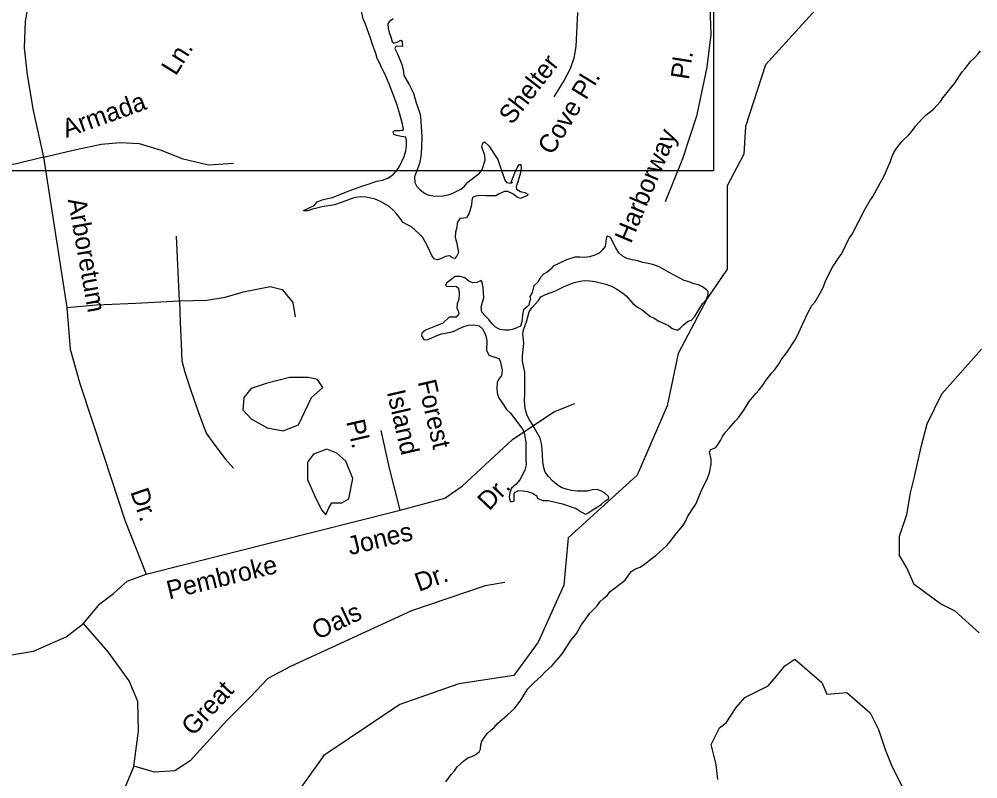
# Model space of a CAD drawing. Extents: x 1945482 to 2853149, y 66427 to 1015778.
# Drawn here: x 2360791 to 2364191, y 176996 to 179688 of the extents above; entities that cross this region are included whole.
import ezdxf

# ---------------------------------------------------------------- set-up
doc = ezdxf.new("R2010")
doc.units = 0
for name, color, linetype in [('Old_Level_10', 7, 'Continuous'), ('Old_Level_3', 7, 'Continuous'), ('Old_Level_35', 7, 'Continuous'), ('Old_Level_48', 7, 'Continuous'), ('Old_Level_49', 7, 'Continuous'), ('Old_Level_60', 7, 'Continuous'), ('Old_Level_61', 7, 'Continuous')]:
    doc.layers.add(name, color=color, linetype=linetype)

msp = doc.modelspace()

# ---------------------------------------------------------------- linework, layer by layer
at = {"layer": 'Old_Level_3'}
msp.add_lwpolyline([(2363253.5, 179150.6), (2356417, 179150.6), (2356417, 182069.2), (2363253.5, 182069.2), (2363253.5, 179150.6)], dxfattribs=at)
at = {"layer": 'Old_Level_35'}
msp.add_line((2361359.9, 178689.5), (2361349.1, 178918.9), dxfattribs=at)
for points in [[(2360951.3, 180011.5), (2360907.9, 179942.2), (2360854.4, 179839.4), (2360826.9, 179760.5), (2360812.7, 179680.7), (2360809.4, 179587.2), (2360819.4, 179491.2), (2360840.3, 179364.6), (2360877.2, 179199.5)], [(2363239.9, 179766.2), (2363244.6, 179633.6), (2363230.2, 179518), (2363194, 179344.6), (2363143.5, 179192.9), (2363082.1, 179041.1)], [(2362772, 179711.7), (2362765.5, 179591.7), (2362758.1, 179549.8), (2362745, 179511.7), (2362724.6, 179471.6), (2362687.7, 179413.2)], [(2360877.2, 179199.5), (2360781.3, 179175.4), (2360726.3, 179166.3), (2360673.6, 179161.7), (2360625.5, 179164), (2360566, 179184.6), (2360517.9, 179209.8), (2360435.5, 179251), (2360364.5, 179278.5), (2360270.6, 179299.2), (2360197.3, 179308.3), (2360142.3, 179308.3), (2360046.1, 179296.9), (2359867.5, 179260.2), (2359716.3, 179223.6), (2359501, 179173.1)], [(2360877.2, 179199.5), (2360993.1, 179226.5), (2361082.1, 179245.4), (2361149.6, 179250.8), (2361217, 179248.1), (2361295.2, 179223.8), (2361368, 179194.1), (2361462.4, 179172.5), (2361551.4, 179177.9)], [(2360877.2, 179199.5), (2360960.8, 178666.6)], [(2361359.9, 178689.5), (2361457, 178692.2), (2361521.8, 178703), (2361586.5, 178721.9), (2361680.9, 178740.8), (2361724, 178730), (2361761.8, 178684.2), (2361769.9, 178632.9)], [(2360960.8, 178666.6), (2361066, 178676.1), (2361203.5, 178681.5), (2361359.9, 178689.5)], [(2361359.9, 178689.5), (2361362.6, 178612.6), (2361365.3, 178537.1), (2361368, 178477.7), (2361378.8, 178437.3), (2361400.4, 178372.5), (2361427.4, 178294.3), (2361454.3, 178221.4), (2361481.3, 178183.6), (2361521.8, 178129.7), (2361551.4, 178097.3)], [(2360960.8, 178666.6), (2360971.6, 178518.2), (2361006.6, 178396.8), (2361092.9, 178136.4), (2361165.8, 177912.5), (2361241.3, 177720.9)], [(2361241.3, 177720.9), (2362142.1, 177947.5), (2362301.2, 177990.7), (2362363.2, 178033.9), (2362541.2, 178198.5), (2362686.9, 178297), (2362762.4, 178326.6)], [(2362142.1, 177947.5), (2362104.3, 178097.3), (2362074.6, 178230.9)], [(2360223.6, 177760.9), (2360256.2, 177740.1), (2360362.7, 177657.8), (2360469.2, 177560.9), (2360556.3, 177497.9), (2360631.7, 177448.4), (2360728.8, 177429.5), (2360842.1, 177448.4), (2360958.1, 177499.6), (2361019.6, 177546.3), (2361076.8, 177615.7), (2361126.1, 177652.9), (2361174.5, 177696.5), (2361241.3, 177720.9)], [(2362514.2, 177691.2), (2362444.1, 177680.4), (2362182.5, 177591.4), (2361753.7, 177394.4), (2361672.8, 177351.2), (2361610.4, 177285.3), (2361527.7, 177202.5), (2361397.7, 177059.8), (2361343.8, 177024.7), (2361270.9, 177019.4), (2361198.1, 177040.9)], [(2361198.1, 177040.9), (2361214.3, 177165.1), (2361211.6, 177270.3), (2361181.9, 177343.1), (2361106.4, 177445.7), (2361019.6, 177546.3)], [(2361198.1, 177040.9), (2361160.4, 176949.2), (2361128, 176819.7), (2361130.7, 176749.5), (2361206.2, 176617.3), (2361246.7, 176541.8), (2361254.8, 176498.6), (2361254.8, 176460.8), (2361203.5, 176307), (2361152.3, 176212.6), (2361101, 176169.4), (2361012, 176120.8), (2360844.4, 175984.4), (2360746.4, 175865.5), (2360643, 175704.2), (2360527.3, 175567.7), (2360428.1, 175501.5), (2360266.9, 175435.3), (2360147, 175341), (2359985.8, 175208.6), (2359944.4, 175154.9), (2359841.1, 175055.6), (2359701.5, 174922.3)]]:
    msp.add_lwpolyline(points, dxfattribs=at)
at = {"layer": 'Old_Level_48'}
msp.add_lwpolyline([(2363701.1, 179816.4), (2363438.1, 179526.7), (2363367.2, 179307.9), (2363361.3, 179210.3), (2363302.2, 179098), (2363302.2, 178802.3), (2363231.3, 178698.8), (2363127.9, 178503.7), (2363089.5, 178317.4), (2362983.1, 178072), (2362737.8, 177850.3), (2362723, 177681.8), (2362631.4, 177480.7), (2362545.7, 177362.5), (2362350.7, 177332.9), (2362140.9, 177259), (2361872, 177078.6), (2361558.8, 176641.1), (2361360.8, 176111.9)], dxfattribs=at)
at = {"layer": 'Old_Level_49'}
msp.add_lwpolyline([(2363701.1, 179816.4), (2363438.1, 179526.7), (2363367.2, 179307.9), (2363361.3, 179210.3), (2363302.2, 179098), (2363302.2, 178802.3), (2363231.3, 178698.8), (2363127.9, 178503.7), (2363089.5, 178317.4), (2362983.1, 178072), (2362737.8, 177850.3), (2362723, 177681.8), (2362631.4, 177480.7), (2362545.7, 177362.5), (2362350.7, 177332.9), (2362140.9, 177259), (2361872, 177078.6), (2361558.8, 176641.1), (2361360.8, 176111.9)], dxfattribs=at)
at = {"layer": 'Old_Level_60'}
for points in [[(2362141.3, 179351.7), (2362130.8, 179387.1), (2362104.6, 179455.6), (2362087.8, 179494.6), (2362078.8, 179511.7), (2362070.8, 179530.7), (2362060.6, 179548.6), (2362055.6, 179566), (2362042.6, 179602), (2362037.6, 179621.2), (2362020.1, 179670.5), (2362011.8, 179689.5), (2362006.1, 179710.8), (2362002.1, 179729.2), (2361997.3, 179744)], [(2362117.6, 179689), (2362103.1, 179679.1), (2362099.3, 179672.3), (2362100.1, 179656.4), (2362103.1, 179640.8), (2362108.8, 179625.9), (2362114.3, 179608.3), (2362118.6, 179603.6), (2362134.6, 179608.5), (2362145.3, 179613.3), (2362149.1, 179607.4), (2362150.8, 179591), (2362133.6, 179593.1), (2362127.6, 179591.4), (2362124.1, 179584), (2362133.1, 179564.8), (2362148.1, 179527.1), (2362153.1, 179509.4), (2362155.6, 179488.2), (2362174.1, 179456.7), (2362190.1, 179426.2), (2362199.8, 179391.3), (2362211.6, 179358.3), (2362214.1, 179343.3), (2362218.6, 179290), (2362219.1, 179269.6), (2362218.3, 179233.8), (2362217.1, 179213.5), (2362214.6, 179195), (2362211.1, 179177.1), (2362193.1, 179129.2), (2362194.6, 179109.1), (2362202.1, 179095.7), (2362213.1, 179082.8), (2362228.3, 179071.2), (2362240.6, 179065.6), (2362258.1, 179062.5), (2362276.1, 179061.1), (2362294.6, 179061.6), (2362312.3, 179065.5), (2362326.6, 179070.9), (2362357.1, 179086.3), (2362370.1, 179096.8), (2362382.8, 179110), (2362423.3, 179142.4), (2362432.8, 179155.5), (2362443.6, 179188.4), (2362442.6, 179205.1), (2362431.8, 179236.2), (2362436.1, 179250.4), (2362442.1, 179253.4), (2362456.6, 179238.8), (2362488.6, 179190.9), (2362495.3, 179173.5), (2362513.1, 179117.7), (2362519.8, 179109.9), (2362534.6, 179106.7), (2362541.6, 179110.2)], [(2363245, 178111.6), (2363245.5, 178129.2), (2363239.5, 178154.5), (2363244.7, 178162.9), (2363261.5, 178170.7), (2363270.2, 178181.6), (2363278.2, 178194.4), (2363285.2, 178208.9), (2363296.2, 178224.2), (2363309.7, 178238.8), (2363331.5, 178265.1), (2363343.7, 178277.7), (2363361.5, 178302.8), (2363380.5, 178332.8), (2363403.5, 178361), (2363416, 178374.8), (2363428.5, 178390.9), (2363439.2, 178407.6), (2363460.7, 178434.4), (2363473, 178447.9), (2363484.2, 178463.9), (2363493.2, 178480.4), (2363513.5, 178506.6), (2363543.2, 178551.3), (2363551, 178564.3), (2363587.5, 178644.9), (2363602.7, 178673), (2363614.2, 178686.6), (2363638, 178728.3), (2363645.2, 178743.4), (2363651.5, 178759.7), (2363659.7, 178777.5), (2363677.2, 178812.1), (2363686.5, 178825), (2363695.7, 178840.2), (2363706.7, 178853.8), (2363714, 178867.5), (2363727.5, 178897.6), (2363736.2, 178913), (2363745, 178926.2), (2363791, 179013.9), (2363808.7, 179044.8), (2363819, 179059.8), (2363858.7, 179133.5), (2363880.5, 179181.5), (2363886.5, 179198.8), (2363893.5, 179215.2), (2363901.7, 179228.5), (2363922, 179254.3), (2363946.5, 179278.5), (2363959.5, 179293.7), (2363970.7, 179309.2), (2363995, 179336), (2364008, 179349.7), (2364021.7, 179359.4), (2364035, 179371), (2364058.5, 179396), (2364067.7, 179409.1), (2364108.5, 179460.6), (2364135.2, 179501.6), (2364146, 179513.4), (2364166.2, 179538.9), (2364179.5, 179550.9), (2364191.2, 179564.3), (2364201.2, 179576)], [(2362150.8, 179315.9), (2362141.3, 179351.7)], [(2362534.6, 179106.7), (2362548.8, 179143.2), (2362557.3, 179161), (2362564.3, 179172.9), (2362570.1, 179172.6), (2362572.1, 179160.3), (2362569.6, 179143.9), (2362560.3, 179111.3), (2362554.1, 179095.4), (2362555.1, 179086), (2362569.6, 179077.8), (2362584.6, 179074.4), (2362594.8, 179067.9), (2362593.6, 179063.4), (2362569.6, 179052.5), (2362557.6, 179057.8), (2362541.6, 179068.9), (2362524.1, 179078), (2362512.6, 179077.4), (2362494.1, 179068.9), (2362482.1, 179062.1), (2362445.8, 179062.1), (2362428.3, 179063.5), (2362409.6, 179061.5), (2362399.1, 179056.1), (2362396.1, 179046.1), (2362395.1, 179029.3), (2362390.3, 179012.6), (2362385.8, 178998), (2362377.8, 178984.5), (2362367.8, 178982.7), (2362353.6, 178982), (2362345.1, 178966.7), (2362343.8, 178950.3), (2362339.1, 178932.9), (2362337.3, 178915.4), (2362341.8, 178897.4), (2362348.8, 178861.7), (2362342.8, 178846.6), (2362335.8, 178839.9), (2362327.6, 178842.2), (2362317.8, 178849.9), (2362303.6, 178847.3), (2362289.6, 178840), (2362274.3, 178835.2), (2362264.8, 178837.3), (2362254.6, 178850.3), (2362239.1, 178883.2), (2362222.6, 178914.6), (2362210.3, 178926.9), (2362182.6, 178952.6), (2362165.6, 178960), (2362153.1, 178968.1), (2362140.6, 178985.2), (2362130.6, 178997.2), (2362117.1, 179011.4), (2362103.3, 179023.8), (2362073.3, 179042.4), (2362054.1, 179050.2), (2362022.3, 179057.5), (2362003.1, 179058.8), (2361983.1, 179055.8), (2361964.6, 179050.2), (2361950.3, 179044.1), (2361909.1, 179030.7), (2361865.8, 179022.9), (2361847.1, 179018.7), (2361832.1, 179015.3), (2361815.3, 179009.5), (2361800.6, 179008.7), (2361799.6, 179010.3), (2361819.6, 179019.2), (2361837.1, 179028.4), (2361848.6, 179040.6), (2361865.6, 179048), (2361885.1, 179053.1), (2361902.3, 179056.6), (2361957.6, 179078.5), (2362009.6, 179097.3), (2362025.6, 179101.9), (2362060.3, 179113.9), (2362079.8, 179117.9), (2362100.6, 179126.4), (2362119.1, 179138.9), (2362133.1, 179156), (2362141.3, 179168.6), (2362157.1, 179201.5), (2362162.6, 179221.5), (2362164.6, 179240.6), (2362165.3, 179257.4), (2362162.1, 179269.5), (2362145.8, 179271.9), (2362130.1, 179275.4), (2362119.6, 179278.9), (2362118.1, 179289.4), (2362122.3, 179293.1), (2362139.6, 179293.4), (2362152.1, 179295), (2362154.6, 179298.8), (2362150.8, 179315.9)], [(2362854.7, 178017.1), (2362840.9, 178021), (2362823.7, 178020.2), (2362805.7, 178015.9), (2362769.9, 178015.9), (2362749.9, 178018.1), (2362731.7, 178022.1), (2362713.9, 178028.1), (2362698.4, 178039), (2362682.7, 178052.6), (2362668.7, 178067.1), (2362656.9, 178083.2), (2362652.4, 178098.2), (2362648.4, 178120.1), (2362646.4, 178167.2), (2362644.2, 178184.3), (2362639.4, 178203.5), (2362612.4, 178252.2), (2362601.4, 178267.9), (2362593.4, 178284), (2362586.9, 178304), (2362584.7, 178319.4), (2362583.9, 178338.7), (2362584.7, 178357.4), (2362584.9, 178437.6), (2362576.4, 178475.8), (2362576.9, 178492.6), (2362580.9, 178540.7), (2362577.2, 178571.4), (2362579.7, 178586.9), (2362590.9, 178615.6), (2362600.4, 178650.8), (2362609.4, 178664.9), (2362632.7, 178691.2), (2362641.2, 178703.6), (2362657.9, 178712.1), (2362691.4, 178724.5), (2362721.4, 178739.3), (2362755.7, 178753.4), (2362774.9, 178758.6), (2362795.4, 178761.5), (2362814.9, 178760.8), (2362833.9, 178757.9), (2362853.4, 178753.7), (2362872.4, 178748.9), (2362892.2, 178741.9), (2362911.4, 178731), (2362930.9, 178717.8), (2362944.4, 178707.1), (2362967.4, 178680.5), (2362983.7, 178667.6), (2363000.2, 178657.8), (2363013.4, 178648), (2363028.2, 178635.2), (2363043.2, 178628.9), (2363059.9, 178618.4), (2363073.4, 178611.6), (2363093.7, 178602.6), (2363107.2, 178592.2), (2363125.9, 178585.7), (2363135.9, 178593.2), (2363148.4, 178606.4), (2363163.9, 178618.3), (2363175.7, 178621.2), (2363186.9, 178633.1), (2363214.4, 178679.6), (2363227.9, 178693.7), (2363234.9, 178711.1), (2363234.9, 178723.2), (2363229.4, 178729.2), (2363214.4, 178739.6), (2363200.2, 178746.2), (2363184.2, 178750.5), (2363167.7, 178757.1), (2363149.2, 178762.5), (2363098.4, 178789.2), (2363061.2, 178810.8), (2363042.7, 178817.2), (2363023.2, 178822.5), (2363003.4, 178826.3), (2362984.9, 178831.3), (2362964.9, 178835), (2362946.2, 178839.9), (2362930.4, 178849.6), (2362917.9, 178859.6), (2362907.4, 178877.7), (2362888.4, 178914), (2362878.4, 178919.7), (2362873.7, 178916.1), (2362872.4, 178901.6), (2362869.2, 178882.4), (2362859.4, 178869.4), (2362847.7, 178858.5), (2362832.7, 178851.8), (2362814.4, 178845.5), (2362795.2, 178843.1), (2362779.7, 178844.8), (2362762.4, 178844.2), (2362732.7, 178835.1), (2362684.9, 178812.3)], [(2362684.9, 178812.3), (2362677.9, 178802.9)], [(2362432.4, 178650.2), (2362429.7, 178668), (2362434.2, 178685.6), (2362439.2, 178701.1), (2362436.9, 178736.2), (2362433.2, 178756.7), (2362429.9, 178762.1), (2362414.4, 178754.7), (2362399.7, 178753.2), (2362385.9, 178760.2), (2362371.7, 178771.6), (2362355.2, 178776.6), (2362337.4, 178776.2), (2362307.9, 178754.2), (2362302.7, 178745.5), (2362307.9, 178741.3), (2362326.9, 178742), (2362342.4, 178741.3), (2362348.9, 178734.3), (2362351.4, 178714.4), (2362350.4, 178696.2), (2362345.2, 178679.5), (2362343.9, 178664.3), (2362348.2, 178653.8), (2362350.2, 178643.9), (2362341.2, 178632.5), (2362315.7, 178631.9), (2362293.4, 178610.4), (2362261.9, 178597.3), (2362232.4, 178586.3), (2362219.7, 178575.8), (2362217.9, 178566), (2362226.9, 178553.4), (2362236.9, 178552), (2362252.9, 178557.3), (2362270.4, 178565.9), (2362288.9, 178573), (2362321.7, 178579.2), (2362336.2, 178583.2), (2362349.9, 178590.7), (2362368.4, 178598.9), (2362384.9, 178603.3), (2362404.2, 178604.8), (2362423.2, 178600.8), (2362434.4, 178591.2), (2362441.2, 178577.6), (2362447.2, 178562), (2362449.4, 178546.5), (2362448.2, 178514.7), (2362456.9, 178497.7), (2362492.7, 178485.5), (2362496.9, 178477.6), (2362503.9, 178443.8), (2362501.9, 178424.9), (2362491.7, 178411.6), (2362486.9, 178400.1), (2362485.9, 178381.3), (2362486.7, 178363.7), (2362491.4, 178347.7), (2362510.2, 178320.7), (2362519.4, 178305.1), (2362534.2, 178291.4), (2362577.2, 178233.5), (2362583.9, 178216.9), (2362585.4, 178201.7), (2362587.9, 178190.4), (2362588.4, 178126.8), (2362589.7, 178108.4), (2362584.9, 178090.2), (2362567.4, 178055.5), (2362553.2, 178039.3), (2362537.9, 178026.5), (2362531.2, 178010.3), (2362528.7, 177994.6), (2362532.9, 177978.7), (2362540.4, 177978.4), (2362546.4, 177981.1), (2362546.4, 178008.4), (2362550.7, 178012.4), (2362562.7, 178017.6), (2362578.7, 178016.4), (2362594.4, 178013.8), (2362611.7, 178008.4), (2362627.2, 177999), (2362628.2, 177991), (2362630.7, 177988.9), (2362648.4, 177982.7), (2362667.4, 177982.2), (2362717.7, 177970.1), (2362766.7, 177953.4), (2362784.7, 177941.7), (2362799.4, 177934.3), (2362806.2, 177936), (2362819.4, 177945.2), (2362855.2, 177967.6), (2362867.9, 177979.4), (2362882.4, 177989.1), (2362881.9, 177996.9), (2362867.4, 178008.9), (2362854.7, 178017.1)], [(2362677.9, 178802.9), (2362663.9, 178791.3), (2362650.4, 178784), (2362640.2, 178772.4), (2362630.9, 178755.8), (2362616.4, 178743.7), (2362610.4, 178719), (2362602.9, 178704.8), (2362604.4, 178694.5), (2362601.2, 178687.7), (2362598.4, 178674.8), (2362594.4, 178669.3), (2362580.4, 178657.8), (2362577.7, 178648.4), (2362573.4, 178615.2), (2362569.4, 178600), (2362559.2, 178595.1), (2362543.9, 178590.1), (2362529.4, 178585.9), (2362514.2, 178586), (2362495.4, 178587.9), (2362480.7, 178596.8), (2362465.9, 178611), (2362456.9, 178623.3), (2362443.4, 178636.9), (2362432.4, 178650.2)], [(2361728, 178228.8), (2361781.7, 178250.3), (2361828.2, 178347), (2361867.6, 178382.8), (2361849.7, 178411.5), (2361817.5, 178418.7), (2361749.5, 178418.7), (2361667.1, 178397.2)], [(2361667.1, 178397.2), (2361613.5, 178379.3), (2361588.4, 178347), (2361584.8, 178304), (2361613.5, 178271.8), (2361670.7, 178239.5), (2361728, 178228.8)], [(2361881.9, 178164.3), (2361835.4, 178146.4), (2361813.9, 178117.7), (2361813.9, 178056.8), (2361839, 177999.5), (2361864, 177949.3), (2361878.3, 177931.4), (2361889.1, 177956.5), (2361899.8, 177974.4), (2361935.6, 177974.4), (2361960.7, 177988.7)], [(2361960.7, 177988.7), (2361975, 178060.4), (2361949.9, 178121.3), (2361917.7, 178150), (2361881.9, 178164.3)], [(2362304, 176985), (2362323.5, 177010.7), (2362335, 177024.1), (2362345, 177038.5), (2362368.2, 177060.2), (2362382.5, 177070.6), (2362397.2, 177074.9), (2362410.5, 177082.6), (2362422.7, 177091.5), (2362427, 177100.9), (2362428.2, 177116.2), (2362431.7, 177129.1), (2362451.5, 177157), (2362463, 177167.7), (2362475.5, 177177.9), (2362486.7, 177190.4), (2362523, 177222.1), (2362547.5, 177245.6), (2362568.5, 177271.7), (2362586.7, 177302), (2362595.7, 177314.8), (2362618, 177337.6), (2362643, 177360), (2362656.5, 177375.1), (2362669, 177385.7), (2362681.5, 177397.9), (2362718.7, 177440.5), (2362746.7, 177485.3), (2362758.5, 177498.7), (2362768.2, 177511.3), (2362785, 177540.8), (2362794.5, 177554.6), (2362815.2, 177583.2), (2362840.7, 177609.5), (2362851.2, 177623.3), (2362863.2, 177634.7), (2362878, 177646.4), (2362887.7, 177659.3), (2362940.5, 177699.9), (2362962.2, 177730.2), (2362977.2, 177740.1), (2362993.7, 177746.6), (2363009.5, 177756.7), (2363036.2, 177778.4), (2363049.5, 177786.9), (2363088.2, 177822.8), (2363100.5, 177836.7), (2363123.7, 177867.2), (2363145.2, 177893.1), (2363154, 177908.3), (2363161.7, 177924.7), (2363180, 177954), (2363191.5, 177969.8), (2363210.2, 178015.2), (2363232.5, 178061.3), (2363239, 178080), (2363245, 178111.6)]]:
    msp.add_lwpolyline(points, dxfattribs=at)
at = {"layer": 'Old_Level_61'}
for points in [[(2364196, 177512.9), (2364110.5, 177590), (2364059, 177615.7), (2363965, 177684.2), (2363939.2, 177744.1), (2363913.5, 177786.9), (2363913.5, 177855.5), (2363939.2, 177932.5), (2363952, 178009.6), (2363965, 178061), (2363990.5, 178172.3), (2364012, 178253.7), (2364063.2, 178360.7), (2364204.5, 178519.1)], [(2363269.5, 176992.9), (2363263.5, 177046.3), (2363245.7, 177117.5), (2363275.5, 177176.9), (2363299.2, 177194.7), (2363334.7, 177248.1), (2363364.5, 177283.8), (2363447.5, 177325.3), (2363483.2, 177366.9), (2363506.7, 177396.6), (2363542.5, 177420.3), (2363637.5, 177337.2), (2363655.2, 177295.6), (2363726.5, 177301.6), (2363809.5, 177230.3), (2363839, 177171), (2363862.7, 177099.7), (2363886.5, 177040.3), (2363946, 176921.6)]]:
    msp.add_lwpolyline(points, dxfattribs=at)

# ---------------------------------------------------------------- texts
at = {"layer": 'Old_Level_10'}
for s, rotation, p in [('Ln.', 58.0707, (2361346.6, 179484.7)), ('Shelter', 52.125, (2362538.8, 179311.2)), ('Pl.', 81.1194, (2363165.9, 179471.3)), ('Cove Pl.', 58.4708, (2362681.8, 179203.3)), ('Armada', 19.67, (2360958, 179267.1)), ('Harborway', 67.2326, (2362961, 178890.3)), ('Arboretum', 280.1562, (2360963.4, 179048.4)), ('Forest', 282.9743, (2362204.2, 178403.1)), ('Island', 282.9743, (2362094.7, 178367.1)), ('Pl.', 282.9743, (2361950.6, 178262.1)), ('Dr.', 289.078, (2361184.7, 178013.1)), ('Dr.', 46.4654, (2362457.8, 177943.4)), ('Jones', 13.7238, (2361964.4, 177787.9)), ('Pembroke', 13.7238, (2361323.1, 177631.3)), ('Dr.', 19.9803, (2362208.8, 177658.4)), ('Oals', 25.3455, (2361849.4, 177487.5)), ('Great', 47.355, (2361408.1, 177144.5))]:
    msp.add_text(s, height=65.62, rotation=rotation, dxfattribs=at).set_placement(p)

doc.saveas('drawing.dxf')
